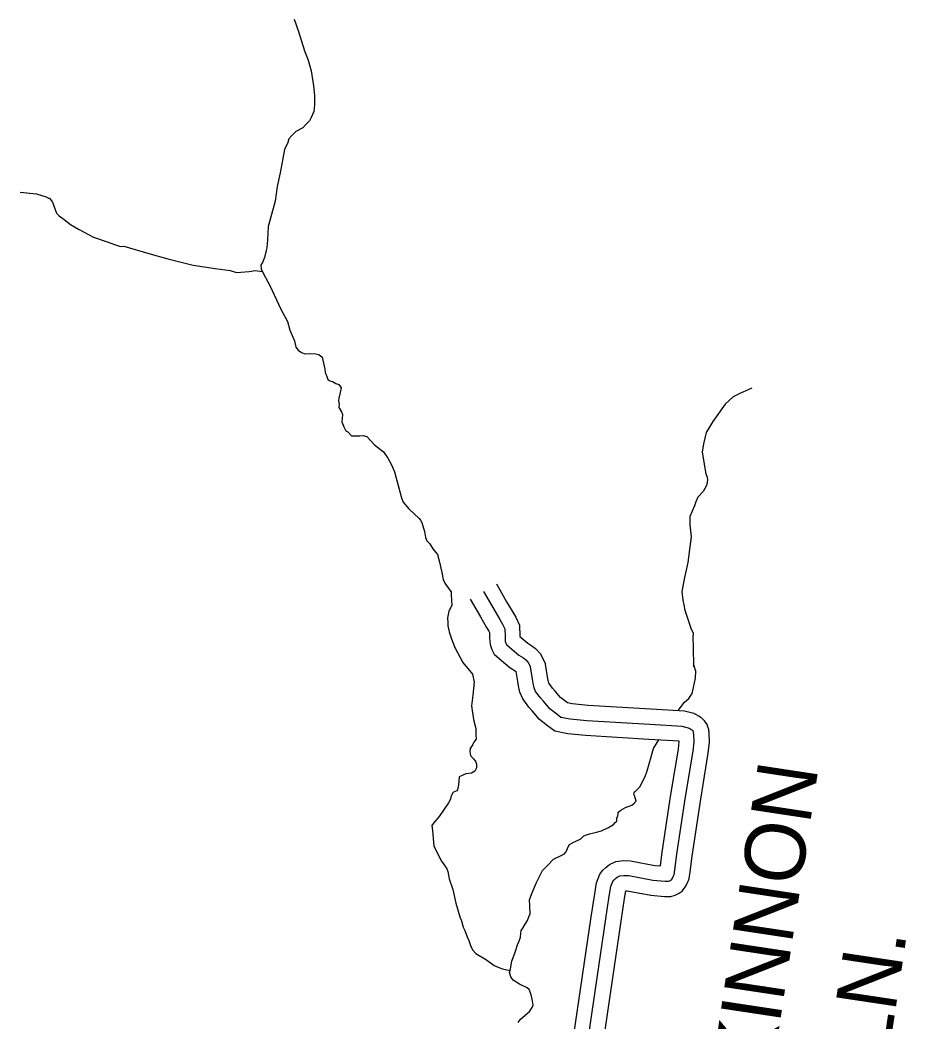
# Model space of a CAD drawing. Extents: x 1551132 to 1791609, y 378168 to 563823.
# Drawn here: x 1619503 to 1624934, y 470022 to 476163 of the extents above; entities that cross this region are included whole.
import ezdxf

# ---------------------------------------------------------------- set-up
doc = ezdxf.new("R2010")
doc.units = 0
for name, color, linetype in [('DESIGN - ROW - Right-of-Way and Easement Labels', 7, 'Continuous'), ('DESIGN - TRANSPORTATION - Text', 7, 'Continuous'), ('SURVEY - PROPERTY - Owners', 7, 'Continuous')]:
    doc.layers.add(name, color=color, linetype=linetype)

msp = doc.modelspace()

# ---------------------------------------------------------------- linework, layer by layer
at = {"layer": 'DESIGN - TRANSPORTATION - Text'}
for points in [[(1621184.189, 476168.305), (1621209.263, 476091.837), (1621245.854, 475975.142), (1621267.22, 475922.774), (1621288.37, 475852.364), (1621301.244, 475760.02), (1621308.511, 475699.81), (1621307.828, 475643.708), (1621303.311, 475601.682), (1621286.87, 475565.815), (1621276.62, 475545.906), (1621252.295, 475520.155), (1621236.071, 475502.321), (1621193.772, 475478.804), (1621169.472, 475455.062), (1621151.223, 475435.253), (1621144.956, 475413.286), (1621124.415, 475369.459), (1621096.641, 475225.514), (1621079.633, 475143.562), (1621066.533, 475053.551), (1621037.225, 474947.707), (1621024.617, 474897.764), (1621019.609, 474815.662), (1621015.017, 474767.627), (1621010.801, 474749.643), (1621002.284, 474707.667), (1620989.918, 474677.758), (1620979.693, 474659.849), (1620981.426, 474637.79), (1620995.059, 474607.556), (1621034.183, 474534.921), (1621102.457, 474391.784), (1621141.539, 474315.14), (1621156.905, 474262.839), (1621186.096, 474196.346), (1621193.638, 474158.178), (1621207.421, 474139.969), (1621227.254, 474125.685), (1621251.161, 474117.377), (1621283.186, 474118.977), (1621315.168, 474116.569), (1621333.126, 474112.335), (1621343.051, 474106.202), (1621354.934, 474096.035), (1621358.709, 474077.951), (1621372.058, 474023.675), (1621373.808, 474003.607), (1621383.491, 473977.44), (1621389.275, 473959.331), (1621401.174, 473951.164), (1621419.132, 473946.931), (1621438.99, 473934.656), (1621456.923, 473928.422), (1621466.748, 473914.272), (1621470.681, 473908.205)], [(1619502.645, 475107.227), (1619604.567, 475097.935), (1619662.358, 475079.176), (1619676.266, 475070.984), (1619684.265, 475070.884), (1619701.973, 475046.617), (1619727.173, 474980.165), (1619742.956, 474961.931), (1619772.688, 474939.514), (1619812.329, 474908.955), (1619862.003, 474880.279), (1619953.451, 474833.036), (1620043.107, 474801.852), (1620080.939, 474787.352), (1620118.797, 474774.852), (1620138.83, 474776.61), (1620292.343, 474732.601), (1620407.973, 474699.083), (1620563.561, 474661.066), (1620699.341, 474639.315), (1620791.239, 474628.148), (1620829.097, 474615.648), (1620857.129, 474617.298), (1620907.211, 474622.682), (1620943.294, 474628.248), (1620988.393, 474622.34)], [(1621470.681, 473908.205), (1621464.331, 473880.229), (1621457.915, 473846.245), (1621455.698, 473828.236), (1621459.448, 473808.152), (1621457.206, 473788.135), (1621461.131, 473782.077), (1621472.889, 473761.893), (1621478.697, 473745.784), (1621478.381, 473719.733), (1621476.131, 473699.725), (1621487.764, 473669.515), (1621499.472, 473645.323), (1621511.405, 473639.165), (1621535.113, 473614.814), (1621585.128, 473614.189), (1621609.153, 473615.889), (1621629.085, 473609.631), (1621676.484, 473558.938), (1621729.975, 473516.178), (1621757.516, 473477.761), (1621779.032, 473437.41), (1621798.498, 473393.075), (1621808.031, 473354.882), (1621827.231, 473288.514), (1621840.572, 473234.238), (1621852.255, 473208.037), (1621885.771, 473167.536), (1621949.578, 473107.693)], [(1623989.53, 473906.681), (1623915.099, 473873.547), (1623874.841, 473854.013), (1623826.276, 473808.529), (1623750.961, 473703.268), (1623708.12, 473635.666), (1623693.262, 473565.714), (1623684.62, 473513.713), (1623707.011, 473381.168), (1623714.77, 473361.034), (1623716.57, 473344.983), (1623714.403, 473330.983), (1623710.128, 473308.991), (1623691.687, 473273.148), (1623657.263, 473239.514), (1623644.896, 473209.605), (1623636.596, 473185.662), (1623609.78, 473119.869), (1623609.172, 473069.776), (1623616.263, 472995.541), (1623609.505, 472933.498), (1623596.33, 472837.47), (1623577.197, 472745.526), (1623560.139, 472659.574), (1623565.506, 472607.397), (1623573.164, 472579.247), (1623578.747, 472545.112), (1623596.097, 472490.786), (1623615.438, 472436.435), (1623629.046, 472404.2), (1623626.729, 472378.175), (1623630.046, 472322.023), (1623630.521, 472197.77)], [(1621949.578, 473107.693), (1621958.352, 473096.876), (1621966.177, 473082.75), (1621981.518, 473028.449), (1621989.06, 472990.281), (1621996.818, 472970.148), (1622014.601, 472951.889), (1622034.234, 472921.58), (1622061.825, 472887.17), (1622071.358, 472848.969), (1622088.482, 472776.609), (1622095.966, 472734.433), (1622107.699, 472712.241), (1622137.165, 472667.79), (1622145.048, 472657.665), (1622144.831, 472639.631), (1622150.048, 472575.437), (1622131.598, 472539.603), (1622123.107, 472499.627), (1622124.715, 472467.543), (1622124.498, 472449.509), (1622134.056, 472413.317), (1622147.548, 472371.065), (1622168.114, 472317.672)], [(1622168.114, 472317.672), (1622217.987, 472224.703), (1622276.319, 472153.393), (1622286.036, 472104.775), (1622277.703, 472023.89), (1622270.919, 471959.805), (1622281.902, 471875.436), (1622297.252, 471821.085), (1622296.735, 471778.975), (1622298.444, 471754.891), (1622284.211, 471737.032), (1622278.036, 471723.074), (1622261.703, 471697.223), (1622259.478, 471679.197), (1622265.186, 471655.064), (1622280.986, 471636.805), (1622294.802, 471620.579), (1622300.585, 471602.454), (1622300.318, 471580.395), (1622290.035, 471558.478), (1622269.869, 471546.711), (1622235.787, 471543.144), (1622213.637, 471533.41), (1622195.496, 471523.627), (1622193.179, 471497.584), (1622190.904, 471475.55), (1622184.529, 471445.558), (1622180.43, 471437.591), (1622160.313, 471429.833), (1622154.23, 471423.899), (1622150.105, 471413.924), (1622143.955, 471401.974), (1622141.78, 471387.965), (1622129.472, 471364.064), (1622072.382, 471280.587), (1622037.858, 471240.936), (1622027.675, 471227.036), (1622029.483, 471210.969), (1622033, 471170.809), (1622040.124, 471098.524), (1622087.073, 471007.663), (1622102.814, 470985.396), (1622114.606, 470967.187), (1622118.539, 470961.12), (1622124.347, 470945.003), (1622133.797, 470898.752), (1622155.038, 470834.3), (1622174.029, 470749.823), (1622199.029, 470665.263), (1622208.745, 470641.07), (1622220.286, 470602.819), (1622230.053, 470582.636), (1622243.603, 470544.351), (1622253.319, 470520.159), (1622264.969, 470489.925), (1622276.66, 470463.699), (1622296.41, 470441.382), (1622362.016, 470402.414), (1622409.649, 470367.697), (1622437.531, 470355.296), (1622461.456, 470346.955), (1622506.438, 470336.571)], [(1623536.656, 471931.63), (1623576.772, 471982.698), (1623603.071, 472004.407), (1623623.454, 472034.216), (1623631.929, 472072.209), (1623644.629, 472128.193), (1623645.171, 472172.303), (1623630.446, 472216.571)], [(1622939.778, 471144.817), (1622960.019, 471162.601), (1622970.077, 471166.476), (1622994.202, 471174.176), (1623036.393, 471185.652), (1623066.517, 471193.277), (1623110.833, 471214.753), (1623141.09, 471232.403), (1623151.248, 471244.303), (1623161.356, 471252.187), (1623161.573, 471270.237), (1623167.773, 471286.196), (1623169.898, 471296.196), (1623170.048, 471308.23), (1623186.214, 471320.047), (1623214.439, 471335.714), (1623252.671, 471351.256), (1623266.837, 471363.107), (1623278.995, 471374.974), (1623269.404, 471409.191), (1623265.496, 471417.266), (1623267.621, 471427.267), (1623271.696, 471433.225), (1623279.804, 471441.142), (1623302.095, 471462.909), (1623316.428, 471488.785), (1623336.986, 471532.636), (1623347.344, 471560.578), (1623359.894, 471604.53), (1623387.076, 471698.424), (1623419.742, 471750.133), (1623420.884, 471752.842)], [(1622555.562, 470018.838), (1622569.828, 470038.705), (1622626.468, 470086.081), (1622642.785, 470109.932), (1622648.959, 470123.891), (1622641.418, 470162.092), (1622635.726, 470188.242), (1622627.993, 470210.401), (1622624.11, 470220.476), (1622612.219, 470230.66), (1622564.436, 470253.352), (1622526.696, 470277.911), (1622510.921, 470298.178), (1622503.23, 470324.346), (1622509.529, 470348.33), (1622518.104, 470394.339), (1622538.812, 470450.216), (1622553.362, 470494.142), (1622563.745, 470524.093), (1622569.97, 470542.06), (1622572.261, 470566.094), (1622574.461, 470582.102), (1622584.645, 470596.011), (1622598.978, 470621.887), (1622613.261, 470643.762), (1622621.544, 470665.713), (1622629.769, 470683.647), (1622628.377, 470733.806), (1622626.819, 470769.924), (1622639.318, 470809.867), (1622668.159, 470875.66), (1622705.109, 470949.379), (1622735.525, 470981.063), (1622774.057, 471020.664), (1622828.431, 471046.015), (1622840.522, 471051.873), (1622852.73, 471067.757), (1622861.03, 471091.708), (1622871.263, 471109.625), (1622893.429, 471121.358), (1622939.778, 471144.817)]]:
    msp.add_lwpolyline(points, dxfattribs=at)
at = {"layer": 'SURVEY - PROPERTY - Owners'}
for points in [[(1622423.05, 472706.499), (1622486.015, 472597.847), (1622523.397, 472533.453), (1622541.605, 472502.077), (1622564.504, 472453.068), (1622566.588, 472385.749), (1622566.646, 472384.816), (1622614.862, 472343.815), (1622640.536, 472327.506), (1622662.977, 472310.222), (1622693.543, 472279.047), (1622725.042, 472214.453)], [(1622344.568, 472661.023), (1622407.55, 472552.329), (1622444.949, 472487.919), (1622461.132, 472460.026), (1622474.423, 472431.584), (1622475.973, 472381.508), (1622477.731, 472353.465), (1622481.348, 472343.215), (1622485.565, 472335.373), (1622501.423, 472321.214), (1622560.913, 472270.621), (1622588.445, 472253.138), (1622602.628, 472242.212), (1622618.47, 472226.054), (1622632.203, 472197.895)], [(1622262.987, 472613.747), (1622325.985, 472505.019), (1622363.401, 472440.584), (1622377.475, 472416.317), (1622380.784, 472409.258), (1622381.775, 472377.099), (1622384.45, 472334.465), (1622394.858, 472304.972), (1622410.383, 472276.088), (1622439.474, 472250.121), (1622504.831, 472194.536), (1622544.955, 472169.06)], [(1622988.468, 469930.302), (1623094.058, 470653.28), (1623115.149, 470793.458), (1623125.307, 470851.676), (1623136.807, 470882.544), (1623143.932, 470891.478), (1623154.023, 470901.419), (1623164.098, 470909.361), (1623180.189, 470917.253), (1623205.188, 470920.078), (1623235.446, 470918.862), (1623382.351, 470891.569), (1623458.441, 470884.944), (1623477.974, 470885.028), (1623484.865, 470887.078), (1623489.698, 470889.344), (1623493.332, 470891.619), (1623496.565, 470893.744), (1623500.132, 470898.27), (1623502.648, 470902.628), (1623509.815, 470917.778), (1623511.323, 470922.02), (1623512.298, 470924.612), (1623517.065, 470954.646), (1623529.806, 471050.79), (1623582.513, 471401.249), (1623628.696, 471681.582), (1623635.137, 471739.675), (1623633.462, 471783.801), (1623632.229, 471794.176), (1623630.412, 471800.076), (1623629.204, 471803.402), (1623627.621, 471805.91), (1623621.646, 471810.96), (1623616.054, 471815.043), (1623614.238, 471816.41), (1623609.705, 471818.677), (1623601.696, 471822.152), (1623561.706, 471832.502), (1623363.444, 471844.119), (1622976.928, 471867.278), (1622874.83, 471878.12), (1622818.806, 471888.595), (1622792.915, 471908.854), (1622751.083, 471941.271), (1622711.359, 471987.706), (1622693.476, 472007.898), (1622663.727, 472048.241), (1622653.877, 472070.375), (1622648.077, 472098.492), (1622644.252, 472122.584), (1622632.203, 472197.895)], [(1623081.732, 469916.435), (1623187.33, 470639.454), (1623208.222, 470778.333), (1623216.413, 470825.259), (1623224.888, 470824.918), (1623369.618, 470798.025), (1623454.541, 470790.633), (1623491.898, 470790.792), (1623518.514, 470798.709), (1623534.897, 470806.392), (1623544.247, 470812.251), (1623561.138, 470823.351), (1623578.388, 470845.235), (1623586.229, 470858.819), (1623597.071, 470881.728), (1623599.879, 470889.619), (1623603.921, 470900.37), (1623610.379, 470941.062), (1623623.17, 471037.582), (1623675.653, 471386.574), (1623722.135, 471668.715), (1623729.627, 471736.25), (1623727.543, 471791.168), (1623724.852, 471813.777), (1623719.835, 471830.069), (1623714.352, 471845.153), (1623699.594, 471868.537), (1623679.953, 471885.137), (1623672.203, 471890.795), (1623664.07, 471896.912), (1623649.587, 471904.162), (1623632.462, 471911.588), (1623576.414, 471926.096), (1623369.019, 471938.247), (1622984.728, 471961.272), (1622888.497, 471971.489), (1622858.772, 471977.047), (1622850.847, 471983.256), (1622816.457, 472009.898), (1622782.482, 472049.616), (1622766.858, 472067.258), (1622745.7, 472095.95), (1622744.167, 472099.4), (1622740.858, 472115.417), (1622737.367, 472137.426), (1622725.042, 472214.453)], [(1622898.745, 469943.644), (1623004.335, 470666.58), (1623025.609, 470808.009), (1623037.392, 470875.51), (1623056.867, 470927.787), (1623076.408, 470952.287), (1623093.933, 470969.555), (1623115.507, 470986.563), (1623154.373, 471005.622), (1623201.897, 471010.997), (1623245.604, 471009.239), (1623394.601, 470981.555), (1623428.742, 470978.588), (1623439.991, 471063.499), (1623492.907, 471415.366), (1623538.806, 471693.965), (1623544.206, 471742.658), (1623358.077, 471753.567), (1622969.42, 471776.85), (1622861.689, 471788.292), (1622780.357, 471803.501), (1622737.192, 471837.285), (1622688.193, 471875.253), (1622642.944, 471928.146), (1622622.886, 471950.796), (1622584.87, 472002.348), (1622567.021, 472042.449), (1622558.821, 472082.208), (1622554.679, 472108.309), (1622544.955, 472169.06)]]:
    msp.add_lwpolyline(points, dxfattribs=at)

# ---------------------------------------------------------------- texts
at = {"layer": 'DESIGN - ROW - Right-of-Way and Easement Labels'}
for s, rotation, p in [('MC KINNON', 81.3992306, (1623974.646, 468780.775)), ('LN.', 81.4478111, (1624826.193, 469805.211))]:
    msp.add_text(s, height=370.0093, rotation=rotation, dxfattribs=at).set_placement(p)

doc.saveas('drawing.dxf')
